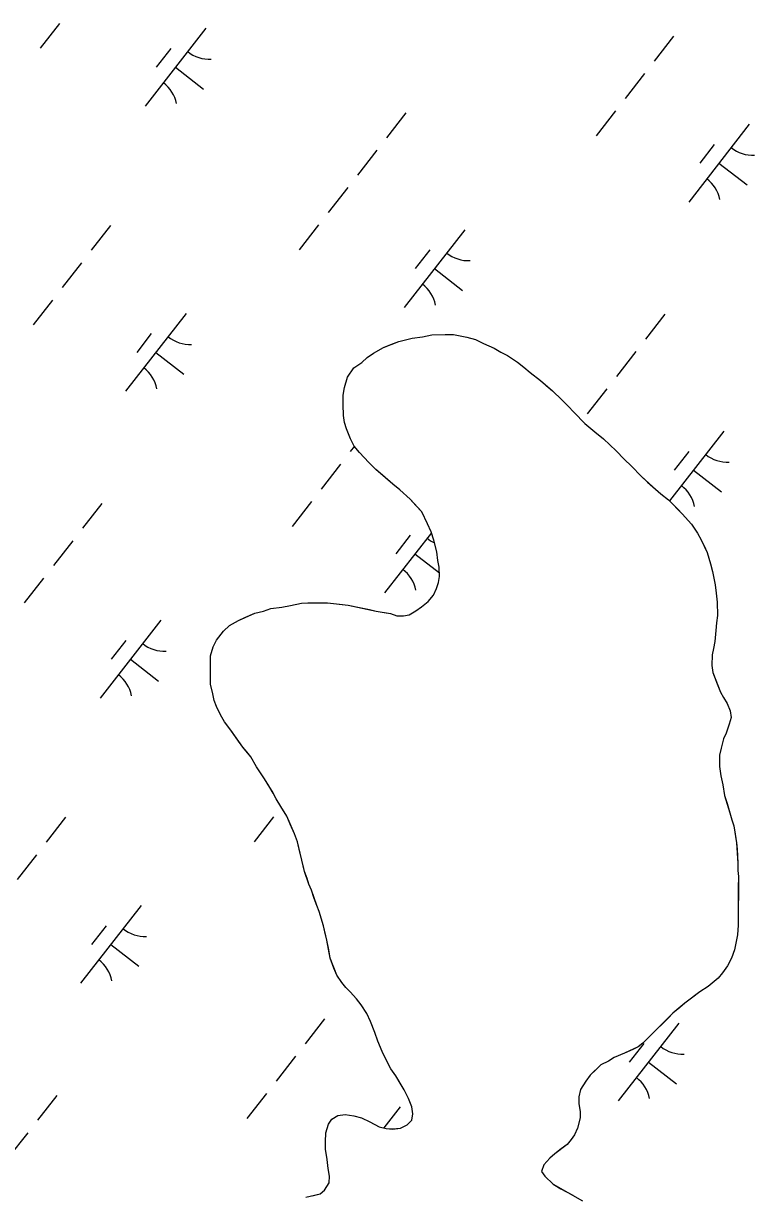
# Model space of a CAD drawing. Extents: x 3888273 to 3909528, y 158682 to 181032.
# Drawn here: x 3894588 to 3894958, y 163734 to 164328 of the extents above; entities that cross this region are included whole.
import ezdxf

# ---------------------------------------------------------------- set-up
doc = ezdxf.new("R2010")
doc.units = 0
doc.layers.add('V-TOPO-SHOR', color=7, linetype='Continuous')
doc.layers.add('V-WETL-SWMP', color=7, linetype='Continuous')

msp = doc.modelspace()

# ---------------------------------------------------------------- linework, layer by layer
at = {"layer": 'V-TOPO-SHOR'}
for points in [[(3894736.54, 164034.05), (3894742.03, 164034.01), (3894745.02, 164033.74), (3894749.51, 164033.21), (3894752.5, 164032.94), (3894758.24, 164031.65), (3894763.22, 164030.62), (3894766.71, 164029.85), (3894770.7, 164029.07), (3894773.94, 164028.55), (3894777.18, 164027.53), (3894780.42, 164027.51), (3894783.42, 164027.99), (3894786.68, 164029.96), (3894789.69, 164031.93), (3894792.95, 164034.66), (3894795.72, 164037.88), (3894797.24, 164041.37), (3894798.26, 164044.36), (3894798.78, 164047.35), (3894798.56, 164052.09), (3894797.84, 164055.59), (3894797.37, 164059.84), (3894795.91, 164065.84), (3894794.44, 164070.09), (3894792.72, 164074.1), (3894789.77, 164080.11), (3894786.79, 164083.37), (3894783.82, 164086.64), (3894778.61, 164091.41), (3894775.14, 164094.18), (3894769.93, 164098.71), (3894766.45, 164101.73), (3894762.98, 164105.25), (3894758.27, 164110.27), (3894755.55, 164113.53), (3894753.58, 164117.29), (3894751.62, 164122.3), (3894750.64, 164125.55), (3894750.17, 164129.04), (3894749.95, 164134.54), (3894749.98, 164139.28), (3894750.51, 164143.27), (3894752.04, 164148.5), (3894755.32, 164153.22), (3894759.33, 164155.94), (3894762.09, 164158.42), (3894765.35, 164160.64), (3894770.37, 164163.6), (3894774.12, 164165.07), (3894778.12, 164166.54), (3894784.87, 164168.24), (3894790.12, 164168.96), (3894794.87, 164169.92), (3894801.61, 164170.13), (3894805.85, 164170.1), (3894812.58, 164168.8), (3894817.07, 164167.52), (3894821.05, 164165.5), (3894826.52, 164163.22), (3894829.75, 164161.2), (3894833.24, 164159.43)], [(3894833.24, 164159.43), (3894838.2, 164156.15), (3894841.43, 164153.63), (3894844.66, 164150.86), (3894849.87, 164146.84), (3894852.85, 164144.32), (3894856.08, 164141.55), (3894860.79, 164137.03), (3894863.76, 164134.01), (3894866.98, 164130.5), (3894872.43, 164124.97), (3894877.4, 164120.69), (3894881.87, 164117.17), (3894888.31, 164111.13), (3894892.28, 164106.86), (3894896, 164103.35), (3894900.96, 164098.32), (3894904.18, 164095.3), (3894906.91, 164092.79), (3894910.88, 164089.27), (3894914.85, 164086.24), (3894919.56, 164081.47), (3894921.79, 164079.21), (3894926.5, 164073.94), (3894929.46, 164069.42), (3894931.44, 164065.92), (3894932.91, 164062.91), (3894934.39, 164059.65), (3894936.1, 164053.9), (3894937.07, 164049.9), (3894938.52, 164043.15), (3894938.99, 164038.91), (3894939.46, 164034.41), (3894939.66, 164027.67), (3894939.14, 164023.93), (3894938.86, 164019.94), (3894938.32, 164014.45), (3894937.55, 164010.96), (3894937.03, 164007.72), (3894936.74, 164002.23), (3894937.22, 163998.74), (3894939.42, 163992.98), (3894941.15, 163988.73), (3894942.62, 163985.97), (3894944.6, 163982.96), (3894946.07, 163979.21), (3894946.55, 163975.96), (3894945.52, 163972.47), (3894944, 163967.99), (3894942.73, 163965), (3894941.45, 163960.27), (3894940.68, 163956.78), (3894940.64, 163951.04), (3894941.35, 163946.3), (3894942.32, 163941.79), (3894943.28, 163936.3), (3894944.5, 163932.3), (3894945.97, 163927.54), (3894946.94, 163924.04), (3894947.92, 163921.04), (3894948.64, 163916.8), (3894949.36, 163912.3), (3894949.59, 163909.05), (3894949.81, 163905.55), (3894950.04, 163902.06), (3894950.01, 163898.32), (3894950.24, 163895.32), (3894950.2, 163889.58), (3894950.18, 163885.83), (3894950.15, 163882.34), (3894950.12, 163877.6), (3894950.1, 163874.35), (3894950.07, 163870.61), (3894949.79, 163865.62), (3894949.01, 163861.38), (3894948.24, 163858.14), (3894946.71, 163853.91), (3894944.69, 163849.93), (3894942.17, 163846.45), (3894939.91, 163843.72), (3894934.89, 163839.52), (3894930.63, 163836.8), (3894927.11, 163834.08), (3894923.1, 163831.11), (3894920.59, 163828.88), (3894917.08, 163825.91), (3894914.81, 163823.68), (3894911.55, 163820.46), (3894909.03, 163817.98), (3894905.01, 163814.01), (3894901.75, 163810.79), (3894899.49, 163808.81), (3894896.73, 163807.58), (3894892.48, 163805.61), (3894887.22, 163803.4), (3894884.46, 163801.67), (3894880.46, 163799.7), (3894878.2, 163797.47), (3894875.18, 163794.5), (3894872.91, 163791.52), (3894870.14, 163787.29)], [(3894734.25, 163733.31), (3894738.25, 163734.28), (3894740.5, 163736.26), (3894742.78, 163739.99), (3894743.05, 163743.23), (3894742.33, 163747.23), (3894741.86, 163751.73), (3894740.9, 163756.97), (3894740.92, 163760.72), (3894741.2, 163765.21), (3894742.48, 163769.69), (3894744.24, 163772.18), (3894747.25, 163774.15), (3894751, 163774.62), (3894755.24, 163773.85), (3894759.22, 163772.82), (3894763.45, 163770.8), (3894768.18, 163768.27), (3894771.67, 163767.49), (3894774.91, 163767.23), (3894778.91, 163767.7), (3894782.41, 163769.42), (3894784.67, 163771.65), (3894785.19, 163774.89), (3894784.72, 163778.39), (3894783, 163782.64), (3894780.78, 163787.15), (3894778.81, 163790.41), (3894776.59, 163794.17), (3894774.12, 163797.68), (3894771.41, 163802.94), (3894769.68, 163806.44), (3894767.47, 163811.7), (3894766.01, 163816.21), (3894763.8, 163821.71), (3894761.83, 163825.72), (3894759.11, 163830.23), (3894756.64, 163833.24), (3894753.42, 163836.76), (3894751.19, 163839.02), (3894749.21, 163841.53), (3894746.74, 163845.29), (3894745.26, 163848.79), (3894743.3, 163853.8), (3894742.58, 163858.04), (3894741.62, 163863.04), (3894740.65, 163867.29), (3894739.92, 163870.29), (3894737.72, 163877.54), (3894736.49, 163880.55), (3894735.27, 163884.05), (3894733.8, 163888.3), (3894732.57, 163891.31), (3894731.6, 163894.31), (3894730.37, 163897.81), (3894729.64, 163900.81), (3894727.94, 163907.56), (3894726.73, 163912.81), (3894725.26, 163916.82), (3894723.05, 163921.82), (3894721.33, 163925.83), (3894718.37, 163930.84), (3894715.9, 163934.6), (3894714.42, 163937.6), (3894712.69, 163940.36), (3894709.98, 163944.87), (3894708, 163947.88), (3894706.02, 163950.89), (3894703.06, 163955.9), (3894701.08, 163958.41), (3894699.1, 163960.92), (3894696.88, 163963.93), (3894692.92, 163969.45), (3894689.71, 163973.71), (3894687.73, 163977.22), (3894685.77, 163981.48), (3894684.54, 163984.48), (3894683.81, 163987.98), (3894682.6, 163992.73), (3894682.64, 163998.72), (3894682.67, 164003.71), (3894682.7, 164007.21), (3894683.98, 164011.69), (3894685.75, 164015.17), (3894689.27, 164019.64), (3894692.28, 164022.61), (3894696.8, 164025.08), (3894700.05, 164026.55), (3894705.06, 164028.77), (3894709.56, 164029.74), (3894713.31, 164031.21), (3894718.81, 164031.92), (3894723.3, 164032.64), (3894728.8, 164033.85), (3894732.05, 164034.07), (3894736.54, 164034.05)], [(3894870.14, 163787.29), (3894869.36, 163783.55), (3894869.34, 163780.06), (3894870.06, 163776.06), (3894870.04, 163772.82), (3894868.76, 163767.58), (3894867.24, 163764.35), (3894865.47, 163761.86), (3894863.46, 163759.38), (3894860.45, 163757.16), (3894857.19, 163754.68), (3894854.68, 163752.46), (3894851.66, 163748.98), (3894850.39, 163745.75), (3894852.12, 163743.24), (3894856.33, 163739.22), (3894860.31, 163736.94), (3894866.28, 163733.66)]]:
    msp.add_lwpolyline(points, dxfattribs=at)
at = {"layer": 'V-WETL-SWMP'}
for p, q in [((3894606.19, 164327.86), (3894596.36, 164315.23)), ((3894680.33, 164325.39), (3894649.63, 164285.93)), ((3894917.39, 164321.39), (3894907.57, 164308.77)), ((3894662.58, 164315.13), (3894655.21, 164305.66)), ((3894664.98, 164305.66), (3894679.19, 164294.6)), ((3894902.66, 164302.45), (3894892.83, 164289.82)), ((3894781.68, 164282.54), (3894771.86, 164269.91)), ((3894887.92, 164283.51), (3894878.09, 164270.88)), ((3894955.76, 164276.71), (3894925.06, 164237.25)), ((3894938, 164266.46), (3894930.63, 164256.99)), ((3894766.95, 164263.6), (3894757.12, 164250.97)), ((3894940.41, 164256.98), (3894954.61, 164245.93)), ((3894752.21, 164244.66), (3894742.38, 164232.03)), ((3894632.01, 164225.47), (3894622.18, 164212.85)), ((3894737.47, 164225.72), (3894727.65, 164213.09)), ((3894811.61, 164223.24), (3894780.91, 164183.78)), ((3894793.86, 164212.99), (3894786.49, 164203.52)), ((3894617.27, 164206.53), (3894607.44, 164193.9)), ((3894796.26, 164203.51), (3894810.47, 164192.46)), ((3894602.53, 164187.59), (3894592.71, 164174.96)), ((3894670.37, 164180.79), (3894639.67, 164141.33)), ((3894912.97, 164180.4), (3894903.14, 164167.77)), ((3894652.62, 164170.54), (3894645.25, 164161.07)), ((3894790.12, 164168.96), (3894794.87, 164169.92)), ((3894794.87, 164169.92), (3894801.61, 164170.13)), ((3894801.61, 164170.13), (3894805.85, 164170.1)), ((3894805.85, 164170.1), (3894812.58, 164168.8)), ((3894765.35, 164160.64), (3894770.37, 164163.6)), ((3894770.37, 164163.6), (3894778.12, 164166.54)), ((3894778.12, 164166.54), (3894784.88, 164168.24)), ((3894784.88, 164168.24), (3894790.12, 164168.96)), ((3894812.58, 164168.8), (3894817.07, 164167.53)), ((3894817.07, 164167.53), (3894821.05, 164165.5)), ((3894821.05, 164165.5), (3894826.52, 164163.22)), ((3894655.02, 164161.06), (3894669.23, 164150.01)), ((3894759.33, 164155.94), (3894762.1, 164158.41)), ((3894762.1, 164158.41), (3894765.35, 164160.64)), ((3894826.52, 164163.22), (3894829.75, 164161.2)), ((3894829.75, 164161.2), (3894833.23, 164159.43)), ((3894833.23, 164159.43), (3894838.2, 164156.15)), ((3894898.23, 164161.46), (3894888.4, 164148.83)), ((3894752.04, 164148.5), (3894755.32, 164153.22)), ((3894755.32, 164153.22), (3894759.33, 164155.94)), ((3894838.2, 164156.15), (3894841.43, 164153.63)), ((3894841.43, 164153.63), (3894844.66, 164150.86)), ((3894750.51, 164143.27), (3894752.04, 164148.5)), ((3894844.66, 164150.86), (3894849.87, 164146.84)), ((3894849.87, 164146.84), (3894856.08, 164141.55)), ((3894749.98, 164139.28), (3894750.51, 164143.27)), ((3894856.08, 164141.55), (3894860.79, 164137.03)), ((3894883.49, 164142.51), (3894873.66, 164129.89)), ((3894749.95, 164134.54), (3894749.98, 164139.28)), ((3894750.17, 164129.04), (3894749.95, 164134.54)), ((3894860.79, 164137.03), (3894863.76, 164134.01)), ((3894863.76, 164134.01), (3894866.98, 164130.5)), ((3894750.64, 164125.55), (3894750.17, 164129.04)), ((3894866.98, 164130.5), (3894872.44, 164124.97)), ((3894751.62, 164122.3), (3894750.64, 164125.55)), ((3894753.58, 164117.29), (3894751.62, 164122.3)), ((3894872.44, 164124.97), (3894877.4, 164120.69)), ((3894755.55, 164113.53), (3894753.58, 164117.29)), ((3894877.4, 164120.69), (3894881.87, 164117.17)), ((3894881.87, 164117.17), (3894888.31, 164111.13)), ((3894942.89, 164121.1), (3894915.37, 164085.72)), ((3894755.61, 164113.46), (3894753.46, 164110.7)), ((3894758.27, 164110.27), (3894755.55, 164113.53)), ((3894762.98, 164105.25), (3894758.27, 164110.27)), ((3894888.31, 164111.13), (3894892.28, 164106.86)), ((3894925.14, 164110.84), (3894917.77, 164101.37)), ((3894748.55, 164104.39), (3894738.73, 164091.76)), ((3894766.45, 164101.73), (3894762.98, 164105.25)), ((3894892.28, 164106.86), (3894896, 164103.34)), ((3894775.14, 164094.18), (3894766.45, 164101.73)), ((3894896, 164103.34), (3894900.96, 164098.32)), ((3894900.96, 164098.32), (3894906.91, 164092.79)), ((3894927.54, 164101.37), (3894941.75, 164090.31)), ((3894778.61, 164091.41), (3894775.14, 164094.18)), ((3894906.91, 164092.79), (3894910.88, 164089.27)), ((3894783.82, 164086.64), (3894778.61, 164091.41)), ((3894789.77, 164080.11), (3894783.82, 164086.64)), ((3894910.88, 164089.27), (3894914.85, 164086.24)), ((3894627.58, 164084.48), (3894617.75, 164071.85)), ((3894733.81, 164085.45), (3894723.99, 164072.82)), ((3894914.85, 164086.24), (3894921.79, 164079.21)), ((3894792.72, 164074.1), (3894789.77, 164080.11)), ((3894921.79, 164079.21), (3894926.5, 164073.93)), ((3894794.61, 164069.6), (3894770.95, 164039.19)), ((3894794.44, 164070.09), (3894792.72, 164074.1)), ((3894795.91, 164065.84), (3894794.44, 164070.09)), ((3894926.5, 164073.93), (3894929.46, 164069.42)), ((3894929.46, 164069.42), (3894931.44, 164065.92)), ((3894612.84, 164065.54), (3894603.02, 164052.91)), ((3894783.9, 164068.39), (3894776.53, 164058.92)), ((3894797.37, 164059.84), (3894795.91, 164065.84)), ((3894931.44, 164065.92), (3894934.39, 164059.65)), ((3894786.3, 164058.92), (3894798.69, 164049.28)), ((3894797.84, 164055.59), (3894797.37, 164059.84)), ((3894934.39, 164059.65), (3894936.1, 164053.9)), ((3894798.56, 164052.09), (3894797.84, 164055.59)), ((3894798.78, 164047.35), (3894798.56, 164052.09)), ((3894936.1, 164053.9), (3894937.07, 164049.9)), ((3894598.1, 164046.59), (3894588.28, 164033.97)), ((3894798.26, 164044.36), (3894798.78, 164047.35)), ((3894937.07, 164049.9), (3894938.52, 164043.15)), ((3894795.72, 164037.88), (3894797.24, 164041.37)), ((3894797.24, 164041.37), (3894798.26, 164044.36)), ((3894938.52, 164043.15), (3894938.99, 164038.91)), ((3894938.99, 164038.91), (3894939.46, 164034.41)), ((3894723.3, 164032.64), (3894728.8, 164033.85)), ((3894728.8, 164033.85), (3894732.05, 164034.07)), ((3894732.05, 164034.07), (3894742.03, 164034.01)), ((3894742.03, 164034.01), (3894752.51, 164032.94)), ((3894752.51, 164032.94), (3894766.71, 164029.85)), ((3894789.69, 164031.94), (3894792.95, 164034.66)), ((3894792.95, 164034.66), (3894795.72, 164037.88)), ((3894939.46, 164034.41), (3894939.66, 164027.67)), ((3894696.79, 164025.08), (3894705.06, 164028.77)), ((3894705.06, 164028.77), (3894709.56, 164029.74)), ((3894709.56, 164029.74), (3894713.31, 164031.21)), ((3894713.31, 164031.21), (3894718.81, 164031.92)), ((3894718.81, 164031.92), (3894723.3, 164032.64)), ((3894766.71, 164029.85), (3894773.94, 164028.55)), ((3894773.94, 164028.55), (3894777.18, 164027.53)), ((3894777.18, 164027.53), (3894780.42, 164027.51)), ((3894780.42, 164027.51), (3894783.42, 164027.99)), ((3894783.42, 164027.99), (3894786.68, 164029.96)), ((3894786.68, 164029.96), (3894789.69, 164031.94)), ((3894939.66, 164027.67), (3894939.14, 164023.93)), ((3894657.51, 164025.18), (3894626.8, 163985.72)), ((3894689.27, 164019.64), (3894692.29, 164022.61)), ((3894692.29, 164022.61), (3894696.79, 164025.08)), ((3894939.14, 164023.93), (3894938.86, 164019.94)), ((3894683.98, 164011.69), (3894685.75, 164015.17)), ((3894685.75, 164015.17), (3894689.27, 164019.64)), ((3894938.86, 164019.94), (3894938.32, 164014.45)), ((3894639.75, 164014.92), (3894632.38, 164005.45)), ((3894682.7, 164007.21), (3894683.98, 164011.69)), ((3894937.55, 164010.96), (3894937.03, 164007.72)), ((3894938.32, 164014.45), (3894937.55, 164010.96)), ((3894642.16, 164005.45), (3894656.36, 163994.4)), ((3894682.6, 163992.73), (3894682.7, 164007.21)), ((3894937.03, 164007.72), (3894936.74, 164002.23)), ((3894936.74, 164002.23), (3894937.22, 163998.74)), ((3894937.22, 163998.74), (3894941.14, 163988.73)), ((3894683.81, 163987.98), (3894682.6, 163992.73)), ((3894684.54, 163984.48), (3894683.81, 163987.98)), ((3894941.14, 163988.73), (3894942.62, 163985.97)), ((3894942.62, 163985.97), (3894944.6, 163982.96)), ((3894685.77, 163981.48), (3894684.54, 163984.48)), ((3894687.73, 163977.22), (3894685.77, 163981.48)), ((3894944.6, 163982.96), (3894946.07, 163979.21)), ((3894689.71, 163973.71), (3894687.73, 163977.22)), ((3894692.92, 163969.45), (3894689.71, 163973.71)), ((3894946.55, 163975.96), (3894945.53, 163972.47)), ((3894946.07, 163979.21), (3894946.55, 163975.96)), ((3894699.1, 163960.92), (3894692.92, 163969.45)), ((3894944, 163967.99), (3894942.73, 163965)), ((3894945.53, 163972.47), (3894944, 163967.99)), ((3894942.73, 163965), (3894941.45, 163960.27)), ((3894703.06, 163955.9), (3894699.1, 163960.92)), ((3894706.02, 163950.89), (3894703.06, 163955.9)), ((3894940.68, 163956.78), (3894940.64, 163951.04)), ((3894941.45, 163960.27), (3894940.68, 163956.78)), ((3894709.98, 163944.87), (3894706.02, 163950.89)), ((3894940.64, 163951.04), (3894941.35, 163946.3)), ((3894714.42, 163937.61), (3894709.98, 163944.87)), ((3894941.35, 163946.3), (3894942.32, 163941.8)), ((3894942.32, 163941.8), (3894943.28, 163936.3)), ((3894715.9, 163934.6), (3894714.42, 163937.61)), ((3894718.37, 163930.84), (3894715.9, 163934.6)), ((3894943.28, 163936.3), (3894945.97, 163927.54)), ((3894721.33, 163925.83), (3894718.37, 163930.84)), ((3894945.97, 163927.54), (3894946.94, 163924.04)), ((3894609.18, 163925.27), (3894599.36, 163912.64)), ((3894714.65, 163925.51), (3894704.82, 163912.88)), ((3894725.26, 163916.82), (3894721.33, 163925.83)), ((3894946.94, 163924.04), (3894947.92, 163921.04)), ((3894947.92, 163921.04), (3894949.36, 163912.3)), ((3894726.73, 163912.81), (3894725.26, 163916.82)), ((3894730.37, 163897.81), (3894726.73, 163912.81)), ((3894949.36, 163912.3), (3894950.04, 163902.06)), ((3894594.44, 163906.32), (3894584.62, 163893.7)), ((3894732.57, 163891.31), (3894730.37, 163897.81)), ((3894950.04, 163902.06), (3894950.01, 163898.32)), ((3894950.01, 163898.32), (3894950.24, 163895.32)), ((3894733.8, 163888.3), (3894732.57, 163891.31)), ((3894950.24, 163895.32), (3894950.07, 163870.61)), ((3894736.5, 163880.55), (3894733.8, 163888.3)), ((3894647.55, 163880.59), (3894616.84, 163841.12)), ((3894737.72, 163877.54), (3894736.5, 163880.55)), ((3894739.92, 163870.29), (3894737.72, 163877.54)), ((3894629.79, 163870.33), (3894622.42, 163860.86)), ((3894741.62, 163863.04), (3894739.92, 163870.29)), ((3894950.07, 163870.61), (3894949.79, 163865.62)), ((3894632.2, 163860.86), (3894646.4, 163849.8)), ((3894743.3, 163853.8), (3894741.62, 163863.04)), ((3894949.01, 163861.38), (3894948.24, 163858.14)), ((3894949.79, 163865.62), (3894949.01, 163861.38)), ((3894948.24, 163858.14), (3894946.72, 163853.91)), ((3894746.74, 163845.29), (3894743.3, 163853.8)), ((3894944.69, 163849.93), (3894942.17, 163846.45)), ((3894946.72, 163853.91), (3894944.69, 163849.93)), ((3894749.21, 163841.53), (3894746.74, 163845.29)), ((3894939.91, 163843.72), (3894934.89, 163839.52)), ((3894942.17, 163846.45), (3894939.91, 163843.72)), ((3894751.19, 163839.02), (3894749.21, 163841.53)), ((3894753.42, 163836.76), (3894751.19, 163839.02)), ((3894934.89, 163839.52), (3894930.63, 163836.8)), ((3894756.64, 163833.24), (3894753.42, 163836.76)), ((3894759.11, 163830.23), (3894756.64, 163833.24)), ((3894923.1, 163831.11), (3894917.07, 163825.91)), ((3894930.63, 163836.8), (3894923.1, 163831.11)), ((3894761.83, 163825.72), (3894759.11, 163830.23)), ((3894763.8, 163821.71), (3894761.83, 163825.72)), ((3894917.07, 163825.91), (3894901.75, 163810.79)), ((3894740.46, 163823.12), (3894730.64, 163810.49)), ((3894766.01, 163816.2), (3894763.8, 163821.71)), ((3894920.07, 163820.89), (3894889.36, 163781.43)), ((3894767.47, 163811.7), (3894766.01, 163816.2)), ((3894769.69, 163806.45), (3894767.47, 163811.7)), ((3894899.49, 163808.81), (3894892.48, 163805.61)), ((3894902.31, 163810.63), (3894894.94, 163801.16)), ((3894901.75, 163810.79), (3894899.49, 163808.81)), ((3894725.73, 163804.18), (3894715.9, 163791.55)), ((3894771.41, 163802.94), (3894769.69, 163806.45)), ((3894774.12, 163797.68), (3894771.41, 163802.94)), ((3894884.46, 163801.67), (3894880.46, 163799.7)), ((3894887.22, 163803.4), (3894884.46, 163801.67)), ((3894892.48, 163805.61), (3894887.22, 163803.4)), ((3894776.59, 163794.17), (3894774.12, 163797.68)), ((3894880.46, 163799.7), (3894875.18, 163794.5)), ((3894904.72, 163801.16), (3894918.92, 163790.11)), ((3894780.79, 163787.15), (3894776.59, 163794.17)), ((3894872.91, 163791.52), (3894870.14, 163787.29)), ((3894875.18, 163794.5), (3894872.91, 163791.52)), ((3894604.75, 163784.27), (3894594.93, 163771.64)), ((3894710.99, 163785.24), (3894701.16, 163772.61)), ((3894783, 163782.64), (3894780.79, 163787.15)), ((3894869.36, 163783.55), (3894869.34, 163780.06)), ((3894870.14, 163787.29), (3894869.36, 163783.55)), ((3894778.83, 163778.44), (3894770.51, 163767.75)), ((3894784.72, 163778.39), (3894783, 163782.64)), ((3894785.19, 163774.89), (3894784.72, 163778.39)), ((3894869.34, 163780.06), (3894870.06, 163776.06)), ((3894742.48, 163769.69), (3894744.24, 163772.18)), ((3894744.24, 163772.18), (3894747.25, 163774.15)), ((3894747.25, 163774.15), (3894751, 163774.62)), ((3894751, 163774.62), (3894755.24, 163773.85)), ((3894755.24, 163773.85), (3894759.22, 163772.82)), ((3894759.22, 163772.82), (3894763.45, 163770.8)), ((3894782.41, 163769.42), (3894784.67, 163771.65)), ((3894784.67, 163771.65), (3894785.19, 163774.89)), ((3894870.04, 163772.82), (3894868.76, 163767.58)), ((3894870.06, 163776.06), (3894870.04, 163772.82)), ((3894741.2, 163765.21), (3894742.48, 163769.69)), ((3894763.45, 163770.8), (3894768.18, 163768.27)), ((3894768.18, 163768.27), (3894771.67, 163767.5)), ((3894771.67, 163767.5), (3894774.91, 163767.22)), ((3894774.91, 163767.22), (3894778.91, 163767.7)), ((3894778.91, 163767.7), (3894782.41, 163769.42)), ((3894868.76, 163767.58), (3894867.24, 163764.35)), ((3894590.02, 163765.33), (3894580.19, 163752.7)), ((3894740.9, 163756.97), (3894740.92, 163760.72)), ((3894740.92, 163760.72), (3894741.2, 163765.21)), ((3894865.47, 163761.87), (3894863.46, 163759.38)), ((3894867.24, 163764.35), (3894865.47, 163761.87)), ((3894741.86, 163751.72), (3894740.9, 163756.97)), ((3894857.19, 163754.68), (3894854.68, 163752.46)), ((3894863.46, 163759.38), (3894857.19, 163754.68)), ((3894742.33, 163747.23), (3894741.86, 163751.72)), ((3894851.66, 163748.98), (3894850.39, 163745.75)), ((3894854.68, 163752.46), (3894851.66, 163748.98)), ((3894743.05, 163743.23), (3894742.33, 163747.23)), ((3894742.78, 163739.99), (3894743.05, 163743.23)), ((3894850.39, 163745.75), (3894852.12, 163743.24)), ((3894852.12, 163743.24), (3894856.33, 163739.22)), ((3894738.25, 163734.28), (3894740.5, 163736.26)), ((3894740.5, 163736.26), (3894742.78, 163739.99)), ((3894856.33, 163739.22), (3894871.25, 163730.88)), ((3894731, 163732.58), (3894738.25, 163734.28))]:
    msp.add_line(p, q, dxfattribs=at)
for centre, start, end in [((3894682.13, 164327.31), 231.34298, 272.88664), ((3894648.21, 164283.71), 11.34298, 52.88663), ((3894957.56, 164278.64), 231.34298, 272.88664), ((3894923.63, 164235.04), 11.34298, 52.88663), ((3894813.41, 164225.17), 231.34298, 272.88664), ((3894779.49, 164181.57), 11.34298, 52.88663), ((3894672.17, 164182.72), 231.34298, 272.88664), ((3894638.25, 164139.12), 11.34298, 52.88663), ((3894944.69, 164123.02), 231.34298, 272.88664), ((3894910.77, 164079.42), 11.34298, 52.88663), ((3894803.45, 164080.57), 231.34298, 245.83011), ((3894769.53, 164036.97), 11.34298, 52.88663), ((3894659.3, 164027.1), 231.34298, 272.88664), ((3894625.38, 163983.5), 11.34298, 52.88663), ((3894649.34, 163882.51), 231.34298, 272.88664), ((3894615.42, 163838.91), 11.34298, 52.88663), ((3894921.87, 163822.81), 231.34298, 272.88664), ((3894887.94, 163779.21), 11.34298, 52.88663)]:
    msp.add_arc(centre, 17.62, start, end, dxfattribs=at)

doc.saveas('drawing.dxf')
